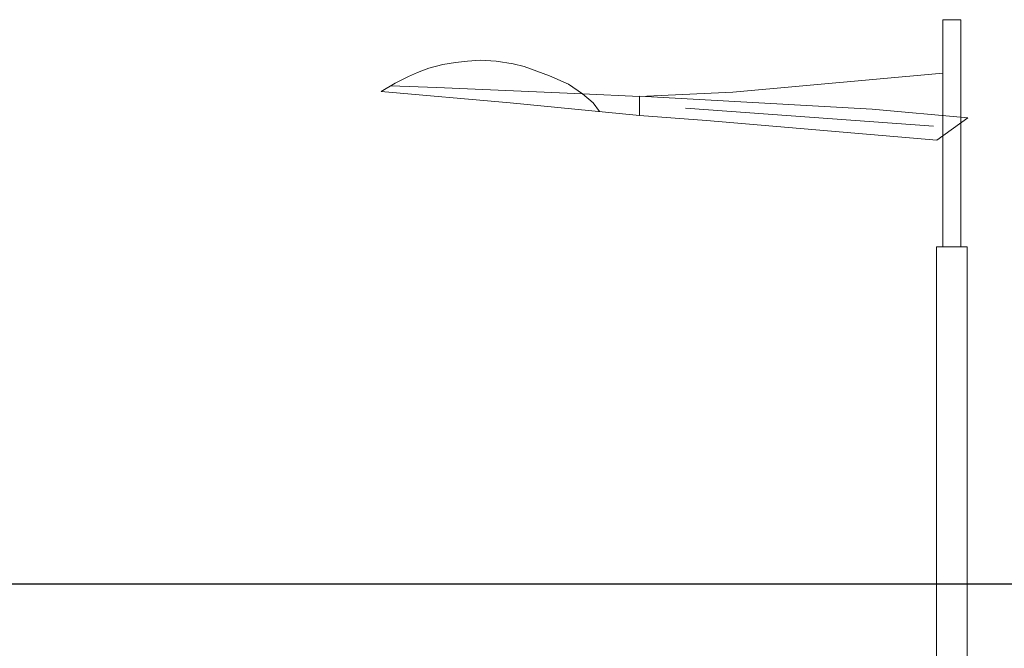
# Model space of a CAD drawing. Extents: x 1616800 to 1632437, y 2248456 to 2251974.
# Tile 322 of 399: x 1619132.05 to 1619136.01, y 2251193.1 to 2251195.63. Entities that reach past the tile are written whole.
import ezdxf

# ---------------------------------------------------------------- set-up
doc = ezdxf.new("R2010")
doc.units = 0
doc.header["$LTSCALE"] = 2
doc.header["$PDMODE"] = 3
doc.header["$PDSIZE"] = 0.2
doc.linetypes.add('CONTINU', pattern=[0])
doc.layers.get('0').update_dxf_attribs({"linetype": 'CONTINUOUS'})
doc.layers.get('Defpoints').update_dxf_attribs({"linetype": 'CONTINUOUS'})
doc.layers.add('0000-PAP-PROFIL EN TRAVERS DE PRINCIPE', color=7, linetype='CONTINUOUS')
doc.styles.add('Arial', font='ARIALN.TTF')
doc.styles.get("Standard").update_dxf_attribs({"font": 'arial.ttf'})
doc.dimstyles.get("Standard").update_dxf_attribs({"dimtxt": 0.18, "dimasz": 0.18, "dimexe": 0.18, "dimexo": 0.0625, "dimgap": 0.09, "dimtad": 0, "dimtih": 1, "dimtoh": 1, "dimdec": 4, "dimzin": 0, "dimdsep": 46, "dimtxsty": 'Standard', "dimcen": 0.09, "dimadec": 0, "dimazin": 0, "dimtfac": 1, "dimtdec": 4, "dimtofl": 0, "dimtmove": 0, "dimatfit": 3, "dimfxl": 1, "dimtolj": 1, "dimtzin": 0, "dimarcsym": 0})

# ---------------------------------------------------------------- blocks, each defined once
blk = doc.blocks.new('candelapre')
at = {"color": 7, "linetype": 'Continuous', "lineweight": 0, "flags": 128}
for points in [[(-0.0267, 8.032), (-0.0267, 8.9452), (-0.0986, 8.9452), (-0.0986, 8.032)], [(-1.3195, 8.5607), (-1.8394, 8.611), (-2.3583, 8.6571), (-2.3026, 8.6899), (-2.2487, 8.7175), (-2.2128, 8.7328), (-2.167, 8.7498), (-2.1105, 8.7651), (-2.0593, 8.7731), (-2.0108, 8.7789), (-1.9606, 8.7821), (-1.8959, 8.7784), (-1.8277, 8.7683), (-1.7828, 8.7567), (-1.6813, 8.7201), (-1.605, 8.6857), (-1.5478, 8.6474)], [(0.002, 8.5501), (-0.1228, 8.4611), (-1.0493, 8.5395), (-1.3195, 8.5607), (-1.3195, 8.6364), (-0.9434, 8.6539), (-0.0986, 8.7307)], [(-1.5478, 8.6474), (-2.1338, 8.673), (-2.3203, 8.6795)], [(-1.3195, 8.6364), (-1.5478, 8.6474)], [(-1.5478, 8.6474), (-1.505, 8.6109), (-1.4801, 8.5762)], [(0.002, 8.5501), (-0.3832, 8.585), (-1.3195, 8.638)], [(-0.1363, 8.5178), (-1.1346, 8.5893)], [(-0.0011, 1.8157), (-0.0011, 8.032), (-0.1241, 8.032), (-0.1241, 1.8157)]]:
    blk.add_lwpolyline(points, dxfattribs=at)
blk = doc.blocks.new('*D203')
at = {"layer": '0000-PAP-PROFIL EN TRAVERS DE PRINCIPE', "color": 0, "linetype": 'CONTINU', "lineweight": -2, "ltscale": 0.03, "transparency": 16777216}
for p, q in [((1619122.1944, 2251189.7212), (1619122.1944, 2251193.3581)), ((1619138.6991, 2251189.7494), (1619138.6991, 2251193.3581))]:
    blk.add_line(p, q, dxfattribs=at)
at = {"layer": '0000-PAP-PROFIL EN TRAVERS DE PRINCIPE', "color": 0, "linetype": 'Continuous', "lineweight": -2, "ltscale": 0.03, "transparency": 16777216}
for p, q in [((1619122.5944, 2251193.3581), (1619129.1385, 2251193.3581)), ((1619138.2991, 2251193.3581), (1619131.755, 2251193.3581))]:
    blk.add_line(p, q, dxfattribs=at)
at = {"layer": '0000-PAP-PROFIL EN TRAVERS DE PRINCIPE', "color": 0, "linetype": 'CONTINU', "ltscale": 0.03, "transparency": 16777216}
for points in [[(1619122.5944, 2251193.4248), (1619122.5944, 2251193.2915), (1619122.1944, 2251193.3581)], [(1619138.2991, 2251193.4248), (1619138.2991, 2251193.2915), (1619138.6991, 2251193.3581)]]:
    blk.add_solid(points, dxfattribs=at)
at = {"layer": 'Defpoints', "color": 0, "linetype": 'CONTINU', "ltscale": 0.03, "transparency": 16777216}
for p in [(1619138.6991, 2251193.3581), (1619138.6991, 2251189.7494), (1619122.1944, 2251189.7212)]:
    blk.add_point(p, dxfattribs=at)
at = {"layer": '0000-PAP-PROFIL EN TRAVERS DE PRINCIPE', "color": 0, "linetype": 'CONTINU', "ltscale": 0.03, "transparency": 16777216, "insert": (1619130.4467, 2251193.3581), "char_height": 0.32, "attachment_point": 5, "style": 'Arial'}
blk.add_mtext('\\A1;Emprise 16.50m', dxfattribs=at)

msp = doc.modelspace()

# ---------------------------------------------------------------- block references
at = {"layer": '0000-PAP-PROFIL EN TRAVERS DE PRINCIPE'}
msp.add_blockref('candelapre', (1619135.8595, 2251186.6821), dxfattribs=at)

# ---------------------------------------------------------------- dimensions: what is measured, and where the dimension line sits
at = {"layer": '0000-PAP-PROFIL EN TRAVERS DE PRINCIPE', "color": 1, "linetype": 'CONTINU', "ltscale": 0.03}
dim = msp.add_linear_dim(base=(1619138.6991, 2251193.3581), p1=(1619122.1944, 2251189.7212), p2=(1619138.6991, 2251189.7494), text='Emprise 16.50m', dimstyle='Standard', override={"dimscale": 40, "dimtxt": 0.008, "dimasz": 0.01, "dimexe": 0, "dimexo": 0, "dimgap": 0, "dimtih": 0, "dimtoh": 0, "dimdec": 2, "dimtxsty": 'Arial', "dimcen": 1.5, "dimtmove": 1, "dimfxl": 1.25, "dimfxlon": 1}, dxfattribs=at)
dim.commit()
dim.dimension.update_dxf_attribs({"geometry": '*D203', "text_midpoint": (1619130.4467, 2251193.3581)})

doc.saveas('drawing.dxf')
